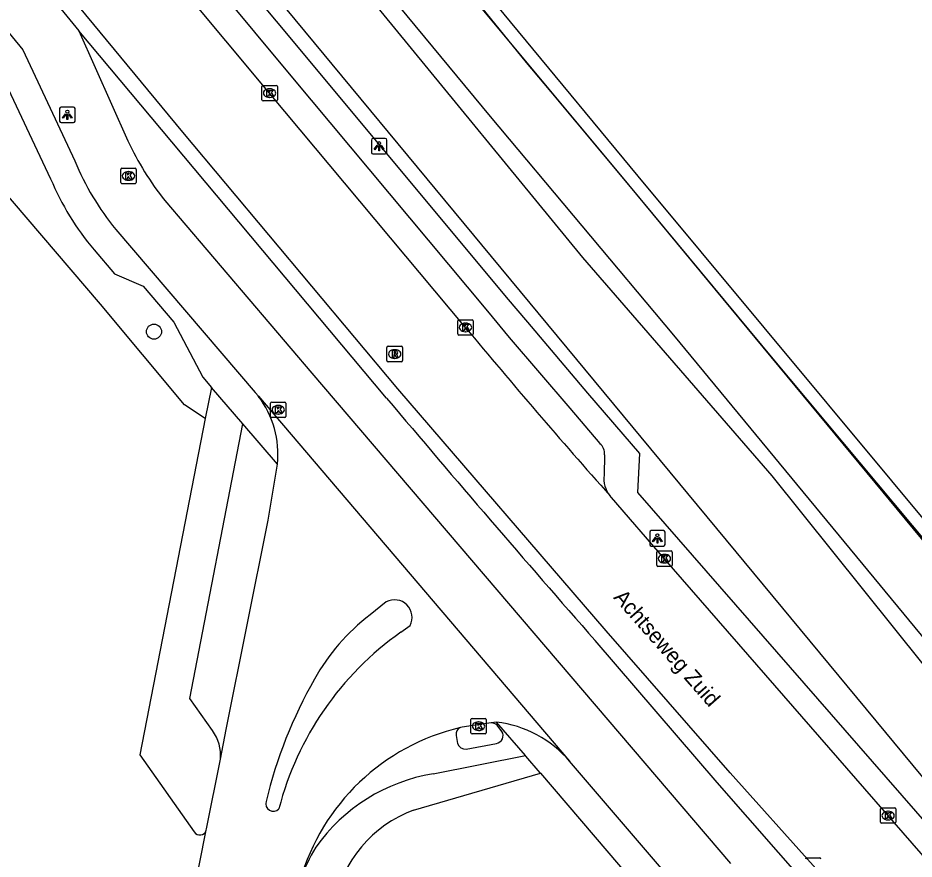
# Model space of a CAD drawing. Extents: x 158797 to 159887, y 384318 to 385255.
# Drawn here: x 159546 to 159604.1, y 384838.4 to 384892.9 of the extents above; entities that cross this region are included whole.
import ezdxf

# ---------------------------------------------------------------- set-up
doc = ezdxf.new("R2010")
doc.units = 0
for name, color, linetype in [('IMGEO_Boom', 7, 'Continuous'), ('IMGEO_Fietspad_gesloten', 7, 'Continuous'), ('IMGEO_Grasland_overig', 7, 'Continuous'), ('IMGEO_Hek', 7, 'Continuous'), ('IMGEO_Kolk', 7, 'Continuous'), ('IMGEO_Lichtpunt', 7, 'Continuous'), ('IMGEO_Openbare_ruimte_label', 7, 'Continuous'), ('IMGEO_Rijbaan_lokaal_gesloten', 7, 'Continuous'), ('IMGEO_Rijbaan_lokaal_open', 7, 'Continuous'), ('IMGEO_Rioolput', 7, 'Continuous'), ('IMGEO_Spoorbaan_halfverhard', 7, 'Continuous'), ('IMGEO_Voetpad_open', 7, 'Continuous')]:
    doc.layers.add(name, color=color, linetype=linetype)

msp = doc.modelspace()

# ---------------------------------------------------------------- linework, layer by layer
at = {"layer": 'IMGEO_Boom'}
msp.add_circle((159554.87, 384872.602), 0.489, dxfattribs=at)
at = {"layer": 'IMGEO_Fietspad_gesloten'}
for points in [[(159490.048, 384959.172), (159500, 384947.115), (159501.91, 384944.801), (159514.983, 384928.934), (159527.774, 384913.404), (159541.226, 384897.133), (159546.367, 384890.864), (159549.735, 384883.67)], [(159499.103, 384953.833), (159530.82, 384915.316), (159543.934, 384899.516), (159550.001, 384892.095)], [(159552.388, 384879.22), (159561.428, 384868.652), (159561.634, 384868.411)], [(159589.33, 384835.975), (159581.816, 384844.745)]]:
    msp.add_lwpolyline(points, dxfattribs=at)
msp.add_arc((159566.594, 384890.705), 18.268, 202.65047, 218.95461, dxfattribs=at)
at = {"layer": 'IMGEO_Grasland_overig'}
for points in [[(159686.785, 384745.578), (159659.717, 384777.293), (159630.789, 384812.222), (159508.186, 384960.258), (159505.464, 384963.64), (159499.262, 384971.033), (159498.367, 384972.113), (159494.557, 384976.714), (159480.455, 384993.887), (159435.874, 385048.176), (159320.599, 385188.545), (159302.586, 385210.352), (159284.076, 385232.76), (159282.981, 385235.178)], [(159567.394, 384904.037), (159585.637, 384882.125), (159607.719, 384855.428), (159652.504, 384801.684), (159671.056, 384779.718)], [(159739.398, 384693.269), (159716.261, 384720.485), (159708.105, 384729.589), (159699.488, 384739.863), (159681.512, 384760.791), (159645.945, 384803.015), (159633.338, 384818.502), (159619.412, 384835.299), (159608.817, 384847.839), (159588.571, 384872.366), (159576.678, 384886.554), (159564.321, 384901.515)], [(159563.433, 384900.786), (159569.584, 384893.35), (159582.646, 384877.403), (159594.913, 384863.261), (159606.728, 384848.536), (159618.755, 384834.163), (159626.705, 384824.394), (159634.351, 384815.605), (159646.761, 384800.75), (159659.145, 384785.598), (159686.94, 384752.346), (159702.215, 384735.071), (159702.99, 384734.051), (159720.76, 384713.709), (159726.849, 384706.57)]]:
    msp.add_lwpolyline(points, dxfattribs=at)
at = {"layer": 'IMGEO_Hek'}
msp.add_lwpolyline([(159547.185, 384928.671), (159563.152, 384909.374), (159566.715, 384905.032), (159567.477, 384904.104), (159567.903, 384903.585), (159575.829, 384893.965), (159578.992, 384890.053), (159580.597, 384888.161), (159585.637, 384882.125), (159594.987, 384870.844), (159606.222, 384857.404), (159617.389, 384843.961), (159622.172, 384838.201), (159652.634, 384801.745), (159655.845, 384797.91), (159660.655, 384792.157), (159663.919, 384788.359), (159671.111, 384780.076)], dxfattribs=at)
at = {"layer": 'IMGEO_Kolk'}
for p, q in [((159561.866, 384887.641), (159561.866, 384888.493)), ((159561.941, 384888.567), (159562.793, 384888.567)), ((159562.354, 384888.347), (159562.379, 384888.347)), ((159562.867, 384888.493), (159562.867, 384887.641)), ((159562.377, 384887.787), (159562.352, 384887.787)), ((159562.793, 384887.567), (159561.941, 384887.567)), ((159552.717, 384882.27), (159552.717, 384883.122)), ((159552.792, 384883.196), (159553.644, 384883.196)), ((159553.718, 384883.122), (159553.718, 384882.27)), ((159553.205, 384882.976), (159553.23, 384882.976)), ((159553.644, 384882.196), (159552.792, 384882.196)), ((159553.228, 384882.416), (159553.203, 384882.416)), ((159574.563, 384872.45), (159574.563, 384873.302)), ((159574.638, 384873.376), (159575.49, 384873.376)), ((159575.051, 384873.156), (159575.076, 384873.156)), ((159575.564, 384873.302), (159575.564, 384872.45)), ((159575.074, 384872.596), (159575.049, 384872.596)), ((159575.49, 384872.376), (159574.638, 384872.376)), ((159562.425, 384867.11), (159562.425, 384867.962)), ((159562.5, 384868.036), (159563.352, 384868.036)), ((159563.426, 384867.962), (159563.426, 384867.11)), ((159562.913, 384867.816), (159562.938, 384867.816)), ((159563.352, 384867.036), (159562.5, 384867.036)), ((159562.936, 384867.256), (159562.911, 384867.256)), ((159587.462, 384857.457), (159587.462, 384858.309)), ((159587.537, 384858.383), (159588.389, 384858.383)), ((159587.95, 384858.163), (159587.975, 384858.163)), ((159588.463, 384858.309), (159588.463, 384857.457)), ((159587.973, 384857.603), (159587.948, 384857.603)), ((159588.389, 384857.383), (159587.537, 384857.383)), ((159575.412, 384846.596), (159575.412, 384847.448)), ((159575.487, 384847.522), (159576.339, 384847.522)), ((159575.9, 384847.302), (159575.925, 384847.302)), ((159576.413, 384847.448), (159576.413, 384846.596)), ((159576.339, 384846.522), (159575.487, 384846.522)), ((159575.923, 384846.742), (159575.898, 384846.742)), ((159601.96, 384840.801), (159601.96, 384841.653)), ((159602.035, 384841.727), (159602.887, 384841.727)), ((159602.448, 384841.507), (159602.473, 384841.507)), ((159602.961, 384841.653), (159602.961, 384840.801)), ((159602.887, 384840.727), (159602.035, 384840.727)), ((159602.471, 384840.947), (159602.446, 384840.947)), ((159597.181, 384838.479), (159598.033, 384838.479))]:
    msp.add_line(p, q, dxfattribs=at)
for points in [[(159561.866, 384887.641), (159561.866, 384888.493)], [(159561.941, 384888.567), (159562.793, 384888.567)], [(159562.187, 384888.267), (159562.31, 384888.267), (159562.31, 384888.116), (159562.44, 384888.267), (159562.604, 384888.267), (159562.458, 384888.116), (159562.611, 384887.867), (159562.459, 384887.867), (159562.374, 384888.031), (159562.31, 384887.964), (159562.31, 384887.867), (159562.187, 384887.867), (159562.187, 384888.267)], [(159562.867, 384888.493), (159562.867, 384887.641)], [(159562.793, 384887.567), (159561.941, 384887.567)], [(159552.717, 384882.27), (159552.717, 384883.122)], [(159552.792, 384883.196), (159553.644, 384883.196)], [(159553.718, 384883.122), (159553.718, 384882.27)], [(159553.038, 384882.896), (159553.161, 384882.896), (159553.161, 384882.745), (159553.291, 384882.896), (159553.455, 384882.896), (159553.309, 384882.745), (159553.462, 384882.496), (159553.31, 384882.496), (159553.225, 384882.66), (159553.161, 384882.593), (159553.161, 384882.496), (159553.038, 384882.496), (159553.038, 384882.896)], [(159553.644, 384882.196), (159552.792, 384882.196)], [(159574.563, 384872.45), (159574.563, 384873.302)], [(159574.638, 384873.376), (159575.49, 384873.376)], [(159575.564, 384873.302), (159575.564, 384872.45)], [(159574.884, 384873.076), (159575.007, 384873.076), (159575.007, 384872.925), (159575.137, 384873.076), (159575.301, 384873.076), (159575.155, 384872.925), (159575.308, 384872.676), (159575.156, 384872.676), (159575.071, 384872.84), (159575.007, 384872.773), (159575.007, 384872.676), (159574.884, 384872.676), (159574.884, 384873.076)], [(159575.49, 384872.376), (159574.638, 384872.376)], [(159562.425, 384867.11), (159562.425, 384867.962)], [(159562.5, 384868.036), (159563.352, 384868.036)], [(159563.426, 384867.962), (159563.426, 384867.11)], [(159562.746, 384867.736), (159562.869, 384867.736), (159562.869, 384867.585), (159562.999, 384867.736), (159563.163, 384867.736), (159563.017, 384867.585), (159563.17, 384867.336), (159563.018, 384867.336), (159562.933, 384867.5), (159562.869, 384867.433), (159562.869, 384867.336), (159562.746, 384867.336), (159562.746, 384867.736)], [(159563.352, 384867.036), (159562.5, 384867.036)], [(159587.462, 384857.457), (159587.462, 384858.309)], [(159587.537, 384858.383), (159588.389, 384858.383)], [(159587.783, 384858.083), (159587.906, 384858.083), (159587.906, 384857.932), (159588.036, 384858.083), (159588.2, 384858.083), (159588.054, 384857.932), (159588.207, 384857.683), (159588.055, 384857.683), (159587.97, 384857.847), (159587.906, 384857.78), (159587.906, 384857.683), (159587.783, 384857.683), (159587.783, 384858.083)], [(159588.463, 384858.309), (159588.463, 384857.457)], [(159588.389, 384857.383), (159587.537, 384857.383)], [(159575.412, 384846.596), (159575.412, 384847.448)], [(159575.487, 384847.522), (159576.339, 384847.522)], [(159575.733, 384847.222), (159575.856, 384847.222), (159575.856, 384847.071), (159575.986, 384847.222), (159576.15, 384847.222), (159576.004, 384847.071), (159576.157, 384846.822), (159576.005, 384846.822), (159575.92, 384846.986), (159575.856, 384846.919), (159575.856, 384846.822), (159575.733, 384846.822), (159575.733, 384847.222)], [(159576.413, 384847.448), (159576.413, 384846.596)], [(159576.339, 384846.522), (159575.487, 384846.522)], [(159601.96, 384840.801), (159601.96, 384841.653)], [(159602.035, 384841.727), (159602.887, 384841.727)], [(159602.281, 384841.427), (159602.404, 384841.427), (159602.404, 384841.276), (159602.534, 384841.427), (159602.698, 384841.427), (159602.552, 384841.276), (159602.705, 384841.027), (159602.553, 384841.027), (159602.468, 384841.191), (159602.404, 384841.124), (159602.404, 384841.027), (159602.281, 384841.027), (159602.281, 384841.427)], [(159602.961, 384841.653), (159602.961, 384840.801)], [(159602.887, 384840.727), (159602.035, 384840.727)], [(159597.181, 384838.479), (159598.033, 384838.479)]]:
    msp.add_lwpolyline(points, dxfattribs=at)
for centre, start, end in [((159561.943, 384888.491), 91.55205, 178.44795), ((159561.943, 384888.491), 91.55205, 178.44795), ((159562.791, 384888.491), 1.55205, 88.44795), ((159562.791, 384888.491), 1.55205, 88.44795), ((159561.943, 384887.643), 181.55205, 268.44795), ((159561.943, 384887.643), 181.55205, 268.44795), ((159562.791, 384887.643), 271.55205, 358.44795), ((159562.791, 384887.643), 271.55205, 358.44795), ((159552.794, 384883.12), 91.55205, 178.44795), ((159552.794, 384883.12), 91.55205, 178.44795), ((159553.642, 384883.12), 1.55205, 88.44795), ((159553.642, 384883.12), 1.55205, 88.44795), ((159552.794, 384882.272), 181.55205, 268.44795), ((159552.794, 384882.272), 181.55205, 268.44795), ((159553.642, 384882.272), 271.55205, 358.44795), ((159553.642, 384882.272), 271.55205, 358.44795), ((159574.64, 384873.3), 91.55205, 178.44795), ((159574.64, 384873.3), 91.55205, 178.44795), ((159575.488, 384873.3), 1.55205, 88.44795), ((159575.488, 384873.3), 1.55205, 88.44795), ((159574.64, 384872.452), 181.55205, 268.44795), ((159574.64, 384872.452), 181.55205, 268.44795), ((159575.488, 384872.452), 271.55205, 358.44795), ((159575.488, 384872.452), 271.55205, 358.44795), ((159562.502, 384867.96), 91.55205, 178.44795), ((159562.502, 384867.96), 91.55205, 178.44795), ((159563.35, 384867.96), 1.55205, 88.44795), ((159563.35, 384867.96), 1.55205, 88.44795), ((159562.502, 384867.112), 181.55205, 268.44795), ((159562.502, 384867.112), 181.55205, 268.44795), ((159563.35, 384867.112), 271.55205, 358.44795), ((159563.35, 384867.112), 271.55205, 358.44795), ((159587.539, 384858.307), 91.55205, 178.44795), ((159587.539, 384858.307), 91.55205, 178.44795), ((159588.387, 384858.307), 1.55205, 88.44795), ((159588.387, 384858.307), 1.55205, 88.44795), ((159587.539, 384857.459), 181.55205, 268.44795), ((159587.539, 384857.459), 181.55205, 268.44795), ((159588.387, 384857.459), 271.55205, 358.44795), ((159588.387, 384857.459), 271.55205, 358.44795), ((159575.489, 384847.446), 91.55205, 178.44795), ((159575.489, 384847.446), 91.55205, 178.44795), ((159576.337, 384847.446), 1.55205, 88.44795), ((159576.337, 384847.446), 1.55205, 88.44795), ((159575.489, 384846.598), 181.55205, 268.44795), ((159575.489, 384846.598), 181.55205, 268.44795), ((159576.337, 384846.598), 271.55205, 358.44795), ((159576.337, 384846.598), 271.55205, 358.44795), ((159602.037, 384841.651), 91.55205, 178.44795), ((159602.037, 384841.651), 91.55205, 178.44795), ((159602.885, 384841.651), 1.55205, 88.44795), ((159602.885, 384841.651), 1.55205, 88.44795), ((159602.037, 384840.803), 181.55205, 268.44795), ((159602.037, 384840.803), 181.55205, 268.44795), ((159602.885, 384840.803), 271.55205, 358.44795), ((159602.885, 384840.803), 271.55205, 358.44795), ((159597.183, 384838.403), 91.55205, 178.44795), ((159597.183, 384838.403), 91.55205, 178.44795), ((159598.031, 384838.403), 1.55205, 88.44795), ((159598.031, 384838.403), 1.55205, 88.44795)]:
    msp.add_arc(centre, 0.0765, start, end, dxfattribs=at)
for centre, major_axis, ratio, start_param, end_param in [((159562.353, 384888.067), (-0.387, 0.002), 0.722429, 4.712389, 7.853982), ((159562.378, 384888.067), (-0.39, 0.002), 0.717154, 1.570796, 4.712389), ((159553.204, 384882.696), (-0.387, 0.002), 0.722429, 4.712389, 7.853982), ((159553.229, 384882.696), (-0.39, 0.002), 0.717154, 1.570796, 4.712389), ((159575.05, 384872.876), (-0.387, 0.002), 0.722429, 4.712389, 7.853982), ((159575.075, 384872.876), (-0.39, 0.002), 0.717154, 1.570796, 4.712389), ((159562.912, 384867.536), (-0.387, 0.002), 0.722429, 4.712389, 7.853982), ((159562.937, 384867.536), (-0.39, 0.002), 0.717154, 1.570796, 4.712389), ((159587.949, 384857.883), (-0.387, 0.002), 0.722429, 4.712389, 7.853982), ((159587.974, 384857.883), (-0.39, 0.002), 0.717154, 1.570796, 4.712389), ((159575.899, 384847.022), (-0.387, 0.002), 0.722429, 4.712389, 7.853982), ((159575.924, 384847.022), (-0.39, 0.002), 0.717154, 1.570796, 4.712389), ((159602.447, 384841.227), (-0.387, 0.002), 0.722429, 4.712389, 7.853982), ((159602.472, 384841.227), (-0.39, 0.002), 0.717154, 1.570796, 4.712389)]:
    msp.add_ellipse(centre, major_axis=major_axis, ratio=ratio, start_param=start_param, end_param=end_param, dxfattribs=at)
at = {"layer": 'IMGEO_Lichtpunt'}
for p, q in [((159549.655, 384887.156), (159548.847, 384887.156)), ((159549.655, 384887.156), (159548.847, 384887.156)), ((159548.753, 384887.061), (159548.753, 384886.254)), ((159548.753, 384887.061), (159548.753, 384886.254)), ((159549.749, 384886.254), (159549.749, 384887.061)), ((159549.749, 384886.254), (159549.749, 384887.061)), ((159548.847, 384886.16), (159549.655, 384886.16)), ((159548.847, 384886.16), (159549.655, 384886.16)), ((159568.964, 384885.026), (159568.964, 384884.219)), ((159568.964, 384885.026), (159568.964, 384884.219)), ((159569.866, 384885.121), (159569.058, 384885.121)), ((159569.866, 384885.121), (159569.058, 384885.121)), ((159569.96, 384884.219), (159569.96, 384885.026)), ((159569.96, 384884.219), (159569.96, 384885.026)), ((159569.058, 384884.125), (159569.866, 384884.125)), ((159569.058, 384884.125), (159569.866, 384884.125)), ((159587.004, 384859.604), (159587.004, 384858.797)), ((159587.004, 384859.604), (159587.004, 384858.797)), ((159587.906, 384859.699), (159587.098, 384859.699)), ((159587.906, 384859.699), (159587.098, 384859.699)), ((159588, 384858.797), (159588, 384859.604)), ((159588, 384858.797), (159588, 384859.604)), ((159587.098, 384858.703), (159587.906, 384858.703)), ((159587.098, 384858.703), (159587.906, 384858.703))]:
    msp.add_line(p, q, dxfattribs=at)
for points in [[(159549.127, 384886.725), (159549.166, 384886.697), (159548.978, 384886.435), (159548.94, 384886.462), (159549.127, 384886.725)], [(159549.229, 384886.677), (159549.276, 384886.677), (159549.276, 384886.355), (159549.229, 384886.355), (159549.229, 384886.677)], [(159549.339, 384886.697), (159549.377, 384886.724), (159549.564, 384886.462), (159549.525, 384886.434), (159549.339, 384886.697)], [(159569.338, 384884.69), (159569.377, 384884.662), (159569.189, 384884.4), (159569.151, 384884.427), (159569.338, 384884.69)], [(159569.44, 384884.642), (159569.487, 384884.642), (159569.487, 384884.32), (159569.44, 384884.32), (159569.44, 384884.642)], [(159569.55, 384884.662), (159569.588, 384884.689), (159569.775, 384884.427), (159569.736, 384884.399), (159569.55, 384884.662)], [(159587.378, 384859.268), (159587.417, 384859.24), (159587.229, 384858.978), (159587.191, 384859.005), (159587.378, 384859.268)], [(159587.48, 384859.22), (159587.527, 384859.22), (159587.527, 384858.898), (159587.48, 384858.898), (159587.48, 384859.22)], [(159587.59, 384859.24), (159587.628, 384859.267), (159587.815, 384859.005), (159587.776, 384858.977), (159587.59, 384859.24)]]:
    msp.add_lwpolyline(points, dxfattribs=at)
for centre in [(159549.252, 384886.859), (159569.463, 384884.824), (159587.503, 384859.402)]:
    msp.add_circle(centre, 0.0994, dxfattribs=at)
for centre, start, end in [((159548.847, 384887.061), 90, 180), ((159548.847, 384887.061), 90, 180), ((159549.655, 384887.061), 0, 90), ((159549.655, 384887.061), 0, 90), ((159548.847, 384886.254), 180, 270), ((159548.847, 384886.254), 180, 270), ((159549.655, 384886.254), 270, 0), ((159549.655, 384886.254), 270, 360), ((159569.058, 384885.026), 90, 180), ((159569.058, 384885.026), 90, 180), ((159569.866, 384885.026), 0, 90), ((159569.866, 384885.026), 0, 90), ((159569.058, 384884.219), 180, 270), ((159569.058, 384884.219), 180, 270), ((159569.866, 384884.219), 270, 0), ((159569.866, 384884.219), 270, 360), ((159587.098, 384859.604), 90, 180), ((159587.098, 384859.604), 90, 180), ((159587.906, 384859.604), 0, 90), ((159587.906, 384859.604), 0, 90), ((159587.098, 384858.797), 180, 270), ((159587.098, 384858.797), 180, 270), ((159587.906, 384858.797), 270, 0), ((159587.906, 384858.797), 270, 360)]:
    msp.add_arc(centre, 0.0946, start, end, dxfattribs=at)
at = {"layer": 'IMGEO_Rijbaan_lokaal_gesloten'}
for points in [[(159561.634, 384868.411), (159581.816, 384844.745)], [(159559.178, 384844.881), (159559.546, 384846.815), (159562.262, 384860.384), (159562.875, 384864.013)], [(159569.928, 384855.079), (159568.873, 384854.235)], [(159570.866, 384853.108), (159571.475, 384853.546)], [(159576.729, 384847.238), (159574.854, 384846.959), (159574.735, 384846.932)], [(159577.082, 384847.291), (159576.729, 384847.238)], [(159558.258, 384840.27), (159558.277, 384840.362), (159559.178, 384844.881)], [(159556.51, 384831.447), (159558.258, 384840.27)]]:
    msp.add_lwpolyline(points, dxfattribs=at)
for centre, radius, start, end in [((159556.67, 384864.636), 6.236, 354.26329, 37.25205), ((159570.464, 384854.073), 1.14, 332.46321, 118.05765), ((159577.204, 384843.379), 13.684, 127.50063, 150.71673), ((159582.485, 384836.641), 20.154, 125.20593, 165.56949), ((159592.154, 384834.863), 30.89, 150.50429, 166.35746), ((159576.134, 384839.854), 7.497, 40.72039, 82.73585), ((159577.975, 384833.133), 14.175, 103.21416, 164.11222), ((159562.607, 384842.002), 0.494, 162.62896, 316.72964)]:
    msp.add_arc(centre, radius, start, end, dxfattribs=at)
at = {"layer": 'IMGEO_Rijbaan_lokaal_open'}
for points in [[(159558.183, 384866.98), (159556.855, 384867.846), (159551.411, 384874.393), (159539.977, 384887.748), (159539.028, 384888.911), (159528.923, 384900.937), (159498.428, 384937.837), (159478.692, 384961.772), (159471.03, 384955.355)], [(159575.064, 384872.875), (159562.367, 384888.066), (159547.992, 384905.312), (159536.246, 384919.482), (159523.457, 384935.039), (159510.734, 384950.495), (159507.432, 384954.53), (159504.33, 384958.276)], [(159637.619, 384792.201), (159625.102, 384806.539), (159624.825, 384806.857), (159610.989, 384822.757), (159603.382, 384831.476), (159597.608, 384837.979), (159592.229, 384843.996), (159584.182, 384853.201), (159570.673, 384868.888), (159556.747, 384885.545), (159544.659, 384900.135), (159531.588, 384915.95), (159502.737, 384950.893), (159499.739, 384954.35)], [(159550.001, 384892.095), (159553.178, 384884.965)], [(159569.95, 384868.294), (159556.031, 384884.912), (159550.001, 384892.095)], [(159555.572, 384881.105), (159565.098, 384869.917), (159592.245, 384838.116)], [(159558.183, 384866.98), (159553.947, 384845.164), (159557.482, 384840.161)], [(159642.056, 384795.807), (159629.079, 384810.684), (159628.728, 384811.086), (159615.258, 384826.524), (159587.963, 384857.882), (159584.531, 384861.852), (159584.428, 384861.968)], [(159603.16, 384829.929), (159591.384, 384843.361), (159583.472, 384852.569)], [(159578.943, 384845.121), (159577.082, 384847.291)], [(159577.417, 384846.685), (159577.108, 384847.089)], [(159574.464, 384846.421), (159574.553, 384845.901)], [(159575.103, 384845.53), (159577.065, 384845.899)], [(159572.965, 384843.928), (159578.943, 384845.121)]]:
    msp.add_lwpolyline(points, dxfattribs=at)
for centre, radius, start, end in [((159570.689, 384893.153), 19.33, 205.06045, 218.55453), ((159895.617, 385138.607), 416.375, 219.65801, 221.63623), ((160348.437, 385524.042), 1017.864, 220.108668, 221.27611), ((159576.708, 384846.628), 0.61, 49.0407, 88.03576), ((159574.888, 384846.524), 0.436, 110.5306, 193.59247), ((159576.991, 384846.404), 0.511, 278.3777, 33.37309), ((159575.082, 384846.092), 0.562, 199.85435, 272.14274), ((159574.781, 384832.569), 11.503, 99.08486, 144.9706), ((159557.844, 384840.4), 0.434, 213.42052, 342.57083), ((159574.523, 384833.523), 10.763, 148.34316, 161.08091)]:
    msp.add_arc(centre, radius, start, end, dxfattribs=at)
at = {"layer": 'IMGEO_Rioolput'}
for p, q in [((159569.973, 384870.724), (159569.973, 384871.576)), ((159570.048, 384871.65), (159570.9, 384871.65)), ((159570.461, 384871.43), (159570.486, 384871.43)), ((159570.974, 384871.576), (159570.974, 384870.724)), ((159570.484, 384870.87), (159570.459, 384870.87)), ((159570.9, 384870.65), (159570.048, 384870.65))]:
    msp.add_line(p, q, dxfattribs=at)
for points in [[(159569.973, 384870.724), (159569.973, 384871.576)], [(159570.048, 384871.65), (159570.9, 384871.65)], [(159570.974, 384871.576), (159570.974, 384870.724)], [(159570.562, 384871.348), (159570.31, 384871.35), (159570.31, 384870.95)], [(159570.31, 384870.95), (159570.434, 384870.95), (159570.434, 384871.112), (159570.445, 384871.112)], [(159570.488, 384871.269), (159570.434, 384871.269), (159570.434, 384871.188)], [(159570.434, 384871.188), (159570.486, 384871.188)], [(159570.492, 384871.083), (159570.563, 384870.95), (159570.703, 384870.95), (159570.638, 384871.076)], [(159570.9, 384870.65), (159570.048, 384870.65)]]:
    msp.add_lwpolyline(points, dxfattribs=at)
for centre, radius, start, end in [((159570.05, 384871.574), 0.0765, 91.55205, 178.44795), ((159570.05, 384871.574), 0.0765, 91.55205, 178.44795), ((159570.898, 384871.574), 0.0765, 1.55205, 88.44795), ((159570.898, 384871.574), 0.0765, 1.55205, 88.44795), ((159570.444, 384871.059), 0.0533, 26.02933, 88.69889), ((159570.47, 384871.377), 0.19, 274.7715, 282.96867), ((159570.494, 384871.173), 0.0964, 77.00612, 93.18647), ((159570.508, 384871.23), 0.0378, 276.66336, 79.67722), ((159570.561, 384871.238), 0.109, 350.36119, 89.41601), ((159570.559, 384871.238), 0.112, 277.58423, 350.98172), ((159570.543, 384871.023), 0.108, 29.51342, 73.79051), ((159570.05, 384870.726), 0.0765, 181.55205, 268.44795), ((159570.05, 384870.726), 0.0765, 181.55205, 268.44795), ((159570.898, 384870.726), 0.0765, 271.55205, 358.44795), ((159570.898, 384870.726), 0.0765, 271.55205, 358.44795)]:
    msp.add_arc(centre, radius, start, end, dxfattribs=at)
for centre, major_axis, ratio, start_param, end_param in [((159570.46, 384871.15), (-0.387, 0.002), 0.722429, 4.712389, 7.853982), ((159570.485, 384871.15), (-0.39, 0.002), 0.717154, 1.570796, 4.712389)]:
    msp.add_ellipse(centre, major_axis=major_axis, ratio=ratio, start_param=start_param, end_param=end_param, dxfattribs=at)
at = {"layer": 'IMGEO_Spoorbaan_halfverhard'}
msp.add_lwpolyline([(159671.776, 384780.336), (159618.463, 384843.803), (159610.866, 384853.123), (159586.252, 384882.677), (159570.742, 384901.461), (159543.418, 384934.616), (159538.316, 384940.816), (159528.436, 384952.721), (159507.455, 384978.182), (159488.169, 385001.676), (159481.951, 385009.216), (159473.571, 385019.29), (159464.416, 385030.34), (159451.729, 385045.807), (159438.711, 385061.553), (159421.234, 385082.721), (159410.708, 385095.473), (159400.497, 385107.572), (159392.075, 385118.019)], dxfattribs=at)
at = {"layer": 'IMGEO_Voetpad_open'}
for points in [[(159465.696, 384985.392), (159468.066, 384982.459), (159500, 384943.918), (159526.014, 384912.432), (159539.643, 384895.933), (159544.903, 384889.443), (159548.167, 384882.508)], [(159500.475, 384968.05), (159507.986, 384958.96), (159519.229, 384945.296), (159521.522, 384942.521), (159537.859, 384922.752), (159540.143, 384919.989), (159550.552, 384907.406), (159564.863, 384890.245), (159577.708, 384874.837), (159579.078, 384873.223), (159582.971, 384868.62), (159586.343, 384864.691), (159586.223, 384862.169), (159630.224, 384811.714), (159643.261, 384796.764), (159642.056, 384795.807)], [(159499.325, 384967.06), (159510.084, 384954.037), (159541.917, 384915.279), (159549.39, 384906.457), (159563.742, 384889.194), (159576.481, 384873.929), (159577.904, 384872.219), (159581.823, 384867.642), (159583.783, 384865.339)], [(159550.985, 384877.91), (159552.301, 384876.355), (159554.165, 384875.56), (159556.151, 384873.224), (159558.029, 384869.649), (159558.597, 384868.989)], [(159558.597, 384868.989), (159558.183, 384866.98)], [(159560.631, 384866.623), (159558.597, 384868.989)], [(159558.656, 384846.732), (159557.197, 384848.807), (159560.631, 384866.623)], [(159562.875, 384864.013), (159560.631, 384866.623)], [(159584.07, 384864.622), (159584.049, 384863.297)], [(159579.926, 384843.974), (159579.901, 384844.003), (159578.971, 384845.088), (159578.943, 384845.121)], [(159571.701, 384841.585), (159579.926, 384843.974)], [(159579.926, 384843.974), (159588.53, 384833.896), (159592.361, 384830.81), (159597.622, 384827.422), (159598.824, 384826.042), (159604.729, 384819.259), (159627.663, 384792.824), (159633.463, 384786.25), (159651.189, 384766.204)]]:
    msp.add_lwpolyline(points, dxfattribs=at)
for centre, radius, start, end in [((159564.702, 384889.479), 17.945, 202.86092, 220.14527), ((159583.286, 384864.724), 0.79, 352.57231, 51.05806), ((159585.789, 384863.075), 1.754, 172.71936, 219.11448), ((159556.58, 384845.148), 2.611, 354.14112, 37.35682), ((159574.535, 384833.967), 8.127, 110.40423, 169.46823)]:
    msp.add_arc(centre, radius, start, end, dxfattribs=at)

# ---------------------------------------------------------------- texts
at = {"layer": 'IMGEO_Openbare_ruimte_label'}
msp.add_text('Achtseweg Zuid', height=1, rotation=311.30992, dxfattribs=at).set_placement((159584.617, 384855.34))

doc.saveas('drawing.dxf')
